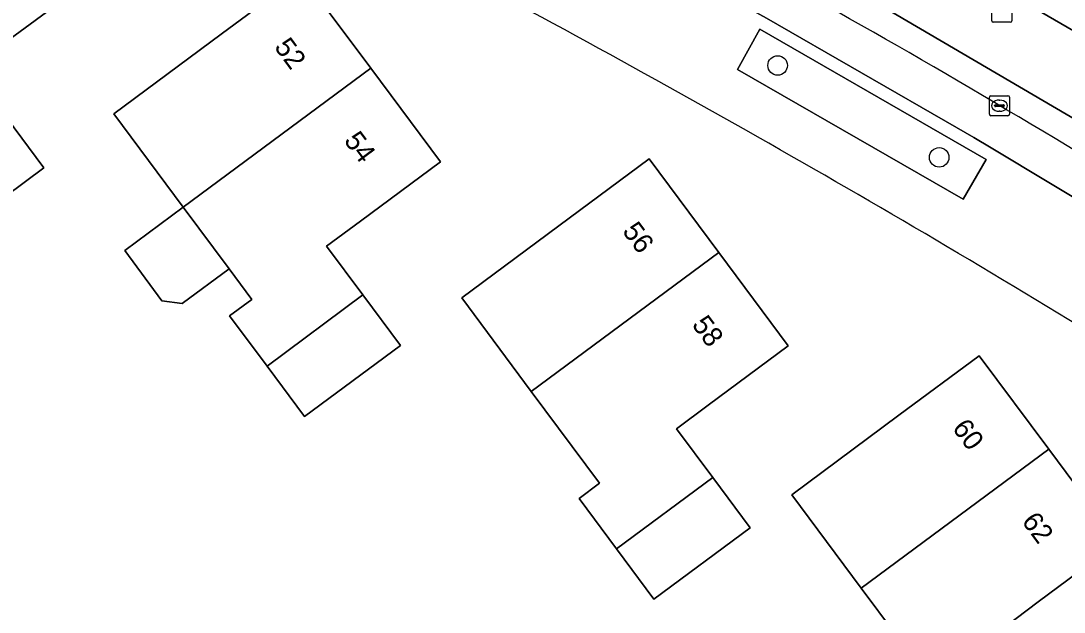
# Model space of a CAD drawing. Extents: x 163426 to 164192, y 380329 to 381641.
# Drawn here: x 163745.4 to 163797.6, y 381430 to 381459.6 of the extents above; entities that cross this region are included whole.
import ezdxf

# ---------------------------------------------------------------- set-up
doc = ezdxf.new("R2010")
doc.units = 0
for name, color, linetype in [('IMGEO_Boom', 7, 'Continuous'), ('IMGEO_Erf', 7, 'Continuous'), ('IMGEO_Groenvoorziening', 7, 'Continuous'), ('IMGEO_Kolk', 7, 'Continuous'), ('IMGEO_Pand', 7, 'Continuous'), ('IMGEO_Pand_nummerreeks', 7, 'Continuous'), ('IMGEO_Parkeervlak_open', 7, 'Continuous'), ('IMGEO_Rijbaan_lokaal_gesloten', 7, 'Continuous'), ('IMGEO_Rioolput', 7, 'Continuous'), ('IMGEO_Voetpad_open', 7, 'Continuous')]:
    doc.layers.add(name, color=color, linetype=linetype)

msp = doc.modelspace()

# ---------------------------------------------------------------- linework, layer by layer
at = {"layer": 'IMGEO_Boom'}
for centre in [(163783.277, 381457.389), (163791.372, 381452.777)]:
    msp.add_circle(centre, 0.489, dxfattribs=at)
at = {"layer": 'IMGEO_Erf'}
for points in [[(163745.038, 381466.162), (163748.52, 381461.47), (163744.503, 381458.494)], [(163744.631, 381454.777), (163746.5, 381452.25), (163741.689, 381448.68)]]:
    msp.add_lwpolyline(points, dxfattribs=at)
for points in [[(163759.568, 381439.783), (163757.692, 381442.309), (163755.815, 381444.835), (163756.921, 381445.657), (163755.785, 381447.185), (163753.439, 381445.445), (163752.42, 381445.592), (163750.558, 381448.102), (163753.489, 381450.276), (163750.01, 381454.96), (163755.388, 381458.958), (163759.4, 381461.94), (163762.89, 381457.25), (163766.38, 381452.56), (163762.367, 381449.579), (163760.678, 381448.324), (163762.495, 381445.878), (163764.372, 381443.352)], [(163767.45, 381445.73), (163772.828, 381449.728), (163776.84, 381452.71), (163780.328, 381448.016), (163783.81, 381443.33), (163779.797, 381440.349), (163778.207, 381439.168), (163780.023, 381436.723), (163781.893, 381434.207), (163777.076, 381430.628), (163775.203, 381433.15), (163773.325, 381435.678), (163774.351, 381436.44), (163770.934, 381441.04)], [(163791.628, 381423.238), (163789.781, 381425.725), (163790.896, 381426.553), (163787.468, 381431.168), (163783.984, 381435.859), (163789.356, 381439.849), (163793.37, 381442.83), (163796.858, 381438.147), (163800.34, 381433.47), (163796.333, 381430.481), (163794.67, 381429.24), (163796.474, 381426.798), (163798.35, 381424.26), (163792.32, 381419.79), (163790.425, 381422.344)]]:
    msp.add_lwpolyline(points, close=True, dxfattribs=at)
for centre, radius, start, end in [((163450.858, 380869.639), 671.624, 60.542611, 62.322392), ((163514.222, 380980.216), 544.183, 58.44928, 60.6261)]:
    msp.add_arc(centre, radius, start, end, dxfattribs=at)
at = {"layer": 'IMGEO_Groenvoorziening'}
msp.add_lwpolyline([(163792.566, 381450.689), (163793.724, 381452.667), (163782.392, 381459.206), (163781.265, 381457.187)], close=True, dxfattribs=at)
at = {"layer": 'IMGEO_Kolk'}
for p, q in [((163793.892, 381454.944), (163793.892, 381455.796)), ((163793.967, 381455.87), (163794.819, 381455.87)), ((163794.38, 381455.65), (163794.405, 381455.65)), ((163794.893, 381455.796), (163794.893, 381454.944)), ((163794.151, 381455.364), (163794.151, 381455.376)), ((163794.589, 381455.327), (163794.191, 381455.327)), ((163794.194, 381455.413), (163794.592, 381455.413)), ((163794.403, 381455.09), (163794.378, 381455.09)), ((163794.635, 381455.376), (163794.635, 381455.364)), ((163794.819, 381454.87), (163793.967, 381454.87))]:
    msp.add_line(p, q, dxfattribs=at)
for points in [[(163793.892, 381454.944), (163793.892, 381455.796)], [(163793.967, 381455.87), (163794.819, 381455.87)], [(163794.893, 381455.796), (163794.893, 381454.944)], [(163794.819, 381454.87), (163793.967, 381454.87)]]:
    msp.add_lwpolyline(points, dxfattribs=at)
for centre, radius, start, end in [((163793.969, 381455.794), 0.0765, 91.552, 178.448), ((163793.969, 381455.794), 0.0765, 91.552, 178.448), ((163794.817, 381455.794), 0.0765, 1.552, 88.448), ((163794.817, 381455.794), 0.0765, 1.552, 88.448), ((163794.191, 381455.373), 0.0403, 85.8775, 175.7526), ((163794.188, 381455.363), 0.0366, 178.938, 274.7102), ((163794.592, 381455.37), 0.043, 264.8664, 352.4533), ((163794.596, 381455.375), 0.0386, 1.7309, 96.639), ((163793.969, 381454.946), 0.0765, 181.552, 268.448), ((163793.969, 381454.946), 0.0765, 181.552, 268.448), ((163794.817, 381454.946), 0.0765, 271.552, 358.448), ((163794.817, 381454.946), 0.0765, 271.552, 358.448)]:
    msp.add_arc(centre, radius, start, end, dxfattribs=at)
for centre, major_axis, ratio, start_param, end_param in [((163794.379, 381455.37), (-0.387, 0.002), 0.722429, 4.712389, 7.853982), ((163794.404, 381455.37), (-0.39, 0.002), 0.717154, 1.570796, 4.712389)]:
    msp.add_ellipse(centre, major_axis=major_axis, ratio=ratio, start_param=start_param, end_param=end_param, dxfattribs=at)
at = {"layer": 'IMGEO_Pand'}
for points in [[(163744.631, 381454.777), (163742.81, 381457.24), (163744.503, 381458.494), (163748.52, 381461.47), (163745.038, 381466.162), (163735.643, 381459.175), (163739.07, 381454.557), (163737.947, 381453.724), (163739.815, 381451.206)], [(163762.89, 381457.25), (163759.4, 381461.94), (163755.388, 381458.958), (163750.01, 381454.96), (163753.489, 381450.276)], [(163766.38, 381452.56), (163762.89, 381457.25), (163753.489, 381450.276), (163755.785, 381447.185), (163756.921, 381445.657), (163755.815, 381444.835), (163757.692, 381442.309), (163762.495, 381445.878), (163760.678, 381448.324), (163762.367, 381449.579)], [(163744.631, 381454.777), (163739.815, 381451.206), (163741.689, 381448.68), (163746.5, 381452.25)], [(163780.328, 381448.016), (163776.84, 381452.71), (163772.828, 381449.728), (163767.45, 381445.73), (163770.934, 381441.04)], [(163753.489, 381450.276), (163750.558, 381448.102), (163752.42, 381445.592), (163753.439, 381445.445), (163755.785, 381447.185)], [(163780.328, 381448.016), (163770.934, 381441.04), (163774.351, 381436.44), (163773.325, 381435.678), (163775.203, 381433.15), (163780.023, 381436.723), (163778.207, 381439.168), (163779.797, 381440.349), (163783.81, 381443.33)], [(163757.692, 381442.309), (163759.568, 381439.783), (163764.372, 381443.352), (163762.495, 381445.878)], [(163787.468, 381431.168), (163796.858, 381438.147), (163793.37, 381442.83), (163789.356, 381439.849), (163783.984, 381435.859)], [(163796.474, 381426.798), (163794.67, 381429.24), (163796.333, 381430.481), (163800.34, 381433.47), (163796.858, 381438.147), (163787.468, 381431.168), (163790.896, 381426.553), (163789.781, 381425.725), (163791.628, 381423.238)], [(163780.023, 381436.723), (163775.203, 381433.15), (163777.076, 381430.628), (163781.893, 381434.207)]]:
    msp.add_lwpolyline(points, close=True, dxfattribs=at)
at = {"layer": 'IMGEO_Parkeervlak_open'}
msp.add_lwpolyline([(163740.938, 381481.248), (163747.09, 381478.292), (163759.164, 381472.317), (163765.24, 381469.221), (163776.754, 381463.062), (163782.711, 381459.759), (163792.247, 381454.28), (163793.115, 381453.768), (163793.982, 381453.254), (163799.845, 381449.729)], dxfattribs=at)
for centre, radius, start, end in [((163344.636, 380676.214), 899.71, 60.338897, 61.743637), ((163449.425, 380872.622), 677.209, 57.906152, 59.819608)]:
    msp.add_arc(centre, radius, start, end, dxfattribs=at)
at = {"layer": 'IMGEO_Rijbaan_lokaal_gesloten'}
for points in [[(163714.057, 381502.712), (163713.873, 381501.243), (163733.236, 381492.736), (163749.22, 381485.298), (163767.31, 381476.496), (163780.878, 381468.904), (163793.021, 381462.086), (163801.914, 381456.926), (163805.316, 381454.777), (163822.941, 381443.637), (163833.227, 381436.556), (163841.848, 381430.533), (163854.116, 381421.564)], [(163854.116, 381421.564), (163841.848, 381430.533), (163833.227, 381436.556), (163822.941, 381443.637), (163805.316, 381454.777), (163801.914, 381456.926), (163793.021, 381462.086), (163780.878, 381468.904), (163767.31, 381476.496), (163749.22, 381485.298), (163733.236, 381492.736), (163713.873, 381501.243), (163712.408, 381497.746), (163724.81, 381492.736), (163743.644, 381483.934), (163766.443, 381472.53), (163780.444, 381464.999), (163785.277, 381462.271), (163803.377, 381451.63), (163810.77, 381447.112), (163827.662, 381436.066), (163844.931, 381423.887), (163862.01, 381410.858)], [(163827.662, 381436.066), (163810.77, 381447.112), (163803.377, 381451.63), (163785.277, 381462.271), (163780.444, 381464.999), (163766.443, 381472.53), (163743.644, 381483.934), (163724.81, 381492.736), (163712.408, 381497.746), (163712.078, 381496.518), (163712.245, 381496.448)]]:
    msp.add_lwpolyline(points, dxfattribs=at)
for centre, radius, start, end in [((163344.636, 380676.214), 899.71, 60.338897, 61.743637), ((163449.425, 380872.622), 677.209, 57.906152, 59.819608)]:
    msp.add_arc(centre, radius, start, end, dxfattribs=at)
at = {"layer": 'IMGEO_Rioolput'}
for p, q in [((163794.009, 381459.626), (163794.009, 381460.478)), ((163795.01, 381460.478), (163795.01, 381459.626)), ((163794.936, 381459.552), (163794.084, 381459.552))]:
    msp.add_line(p, q, dxfattribs=at)
for points in [[(163794.009, 381459.626), (163794.009, 381460.478)], [(163795.01, 381460.478), (163795.01, 381459.626)], [(163794.936, 381459.552), (163794.084, 381459.552)]]:
    msp.add_lwpolyline(points, dxfattribs=at)
for centre, start, end in [((163794.086, 381459.628), 181.552, 268.448), ((163794.086, 381459.628), 181.552, 268.448), ((163794.934, 381459.628), 271.552, 358.448), ((163794.934, 381459.628), 271.552, 358.448)]:
    msp.add_arc(centre, 0.0765, start, end, dxfattribs=at)
at = {"layer": 'IMGEO_Voetpad_open'}
msp.add_lwpolyline([(163815.786, 381439.691), (163810.052, 381443.37), (163809.2, 381443.908), (163808.347, 381444.444), (163804.948, 381446.596), (163799.845, 381449.729), (163793.982, 381453.254), (163793.115, 381453.768), (163792.247, 381454.28), (163782.711, 381459.759), (163776.754, 381463.062), (163765.24, 381469.221), (163759.164, 381472.317), (163747.09, 381478.292), (163740.938, 381481.248)], dxfattribs=at)
msp.add_lwpolyline([(163792.566, 381450.689), (163781.265, 381457.187), (163782.392, 381459.206), (163793.724, 381452.667)], close=True, dxfattribs=at)
for centre, radius, start, end in [((163450.858, 380869.639), 671.624, 60.542611, 62.322392), ((163514.222, 380980.216), 544.183, 58.44928, 60.6261)]:
    msp.add_arc(centre, radius, start, end, dxfattribs=at)

# ---------------------------------------------------------------- texts
at = {"layer": 'IMGEO_Pand_nummerreeks'}
for s, rotation, p in [('52', 306.6543, (163758.018, 381458.302)), ('54', 306.6519, (163761.51, 381453.61)), ('56', 306.6149, (163775.457, 381449.071)), ('58', 306.6149, (163778.944, 381444.379)), ('60', 306.6735, (163791.991, 381439.191)), ('62', 306.6735, (163795.472, 381434.516))]:
    msp.add_text(s, height=1, rotation=rotation, dxfattribs=at).set_placement(p)

doc.saveas('drawing.dxf')
